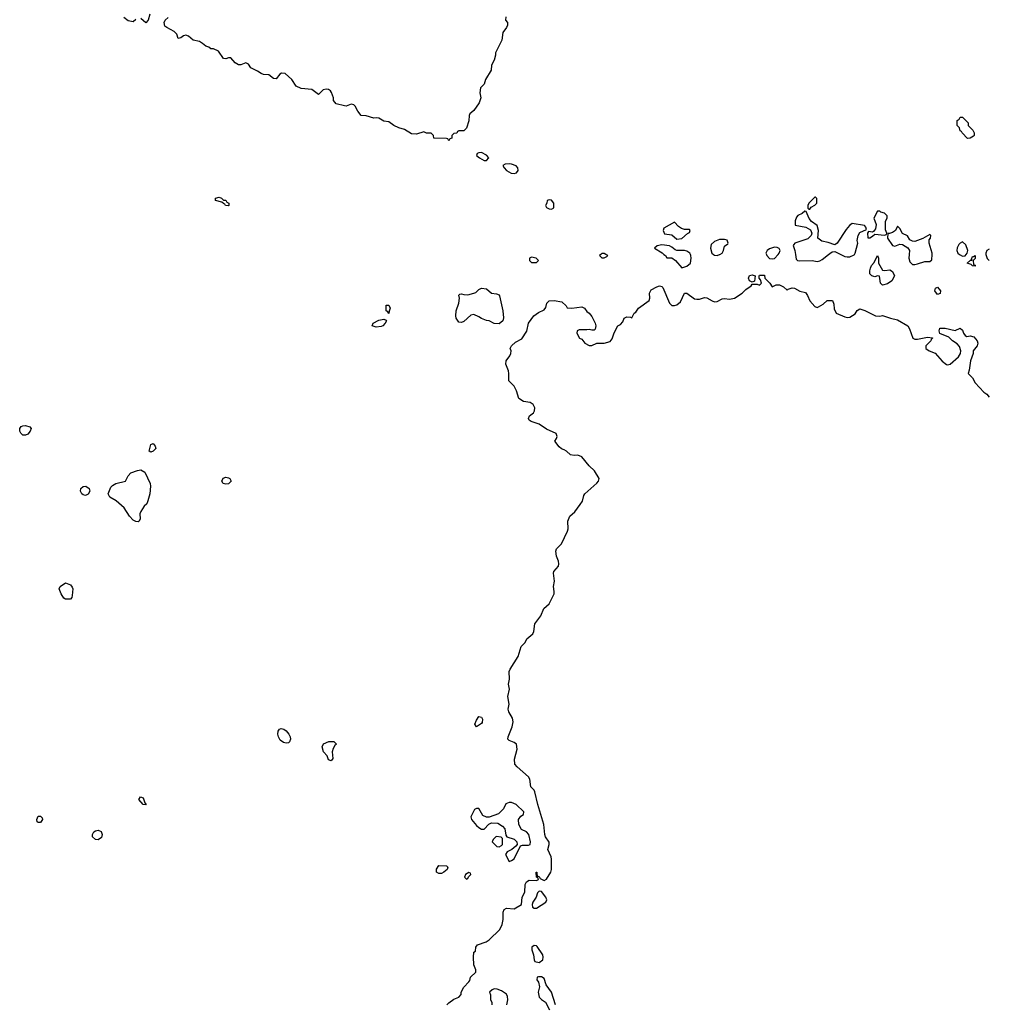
# Model space of a CAD drawing. Header units: inches. Extents: x 2380053 to 2584298, y 380219 to 546618.
# Tile 646 of 656: x 2560164 to 2567904, y 434014 to 441873. Entities that reach past the tile are written whole.
import ezdxf

# ---------------------------------------------------------------- set-up
doc = ezdxf.new("R2010")
doc.units = ezdxf.units.IN
doc.header["$MEASUREMENT"] = 0
doc.layers.add('C5463', color=7, linetype='Continuous')
doc.layers.add('C5464', color=7, linetype='Continuous')

msp = doc.modelspace()

# ---------------------------------------------------------------- linework, layer by layer
at = {"layer": 'C5463', "color": 2}
for points, elevation in [([(2564250, 439978), (2564234, 439970), (2564234, 439950), (2564250, 439934), (2564290, 439934), (2564306, 439950), (2564286, 439970)], 42), ([(2567070, 439871.3), (2567110, 439876), (2567130, 439864.7), (2567146, 439830), (2567124.7, 439790), (2567090, 439765.2), (2567050, 439754), (2567034, 439770), (2567026, 439826), (2567010, 439828), (2566990, 439822), (2566966, 439830), (2566950, 439846), (2566949.2, 439870), (2566955.3, 439890), (2566964, 439910), (2566985.2, 439934.8), (2567010, 439992), (2567018, 439970), (2567018, 439930), (2567050, 439874)], 38), ([(2567790, 439906), (2567770, 439908), (2567758, 439918), (2567728, 439930), (2567754, 439954), (2567766, 439954), (2567762, 439962), (2567770, 439982), (2567778, 439982), (2567790, 439992), (2567791.6, 439968.4), (2567774, 439950), (2567778, 439918), (2567790, 439914)], 38), ([(2566010, 439778), (2565990, 439788), (2565982, 439810), (2565989.2, 439830.8), (2566010, 439838), (2566034, 439830), (2566030, 439786)], 38), ([(2563990, 439445.2), (2563950, 439449.2), (2563910, 439469.2), (2563890, 439472.7), (2563850, 439489.4), (2563830, 439502.7), (2563790, 439519), (2563764, 439516), (2563710, 439464), (2563690, 439455.3), (2563670, 439458), (2563649, 439490), (2563645.2, 439510), (2563649.1, 439549.1), (2563669, 439610), (2563674, 439650), (2563670, 439674), (2563678, 439682), (2563690, 439684.7), (2563710, 439678.8), (2563742, 439678), (2563789.3, 439690.7), (2563804, 439696), (2563830, 439721), (2563850.5, 439730.5), (2563890, 439726), (2563930, 439691), (2563970, 439686), (2563990, 439676), (2563994.8, 439670), (2564019.1, 439550), (2564026, 439494), (2564021, 439470)], 38), ([(2567490, 439679), (2567469.4, 439709.4), (2567475.3, 439730), (2567490, 439738.8), (2567513.4, 439710), (2567510, 439688)], 38), ([(2563110, 439528), (2563102, 439542), (2563088.8, 439548.9), (2563090, 439594), (2563110, 439594), (2563122, 439570), (2563112, 439548)], 38), ([(2563010, 439419), (2562978, 439430), (2562986, 439450), (2563030, 439474.8), (2563070, 439482), (2563090, 439474), (2563092, 439470), (2563082, 439450), (2563062, 439430), (2563050, 439425.2)], 38), ([(2560210, 438556), (2560190, 438557.2), (2560172, 438572), (2560163.7, 438590), (2560166, 438610), (2560174.8, 438625.2), (2560187.6, 438632.4), (2560210, 438634.9), (2560244.5, 438624.5), (2560254, 438610), (2560247.3, 438590), (2560230, 438566)], 38), ([(2561210, 438422), (2561198, 438430), (2561210, 438482), (2561230, 438491.3), (2561246, 438470), (2561250.6, 438450), (2561230, 438429.2)], 38), ([(2561110, 437866), (2561090, 437866.6), (2561070, 437879), (2561039, 437910), (2560996.5, 437976.5), (2560933.6, 438033.6), (2560882, 438062), (2560869, 438090), (2560890, 438142), (2560904.7, 438155.3), (2560930, 438171), (2561009, 438191), (2561030, 438232), (2561050, 438256), (2561104.1, 438275.9), (2561130, 438280.7), (2561161.4, 438261.4), (2561204, 438170), (2561207.3, 438150), (2561202, 438090), (2561187.3, 438032.7), (2561178, 438010), (2561158, 437990), (2561130, 437948), (2561122.8, 437930), (2561126, 437890), (2561118, 437870)], 38), ([(2561810, 438166.6), (2561789, 438170), (2561777.2, 438190), (2561787.5, 438212.5), (2561810, 438220.7), (2561830, 438217.3), (2561841, 438210), (2561850.8, 438190), (2561830, 438169.3)], 38), ([(2560690, 438075.1), (2560670, 438080.9), (2560659.3, 438090), (2560649.4, 438110), (2560652.3, 438130), (2560670, 438147.7), (2560690.4, 438150.4), (2560719.1, 438130), (2560724.9, 438110), (2560710, 438085.2)], 38), ([(2560530, 437248), (2560516.4, 437256.4), (2560495.3, 437290), (2560478, 437330), (2560488, 437350), (2560530, 437378), (2560570, 437361), (2560583.5, 437343.5), (2560586.8, 437330), (2560583.6, 437276.4), (2560579.6, 437260.4), (2560570, 437248)], 38), ([(2563810, 436228.7), (2563798, 436250), (2563810, 436282), (2563830, 436311), (2563850, 436304.7), (2563858.8, 436290), (2563855.9, 436264.1), (2563850, 436255.3)], 38), ([(2562290, 436098), (2562270, 436104), (2562243.2, 436123.2), (2562229.3, 436149.3), (2562225.2, 436170), (2562226.3, 436193.7), (2562238, 436210), (2562250, 436214.8), (2562272, 436210), (2562290, 436198), (2562311, 436170), (2562322, 436150), (2562324.7, 436130), (2562318, 436110), (2562310, 436102)], 38), ([(2562650, 435958), (2562630, 435966), (2562618, 435998), (2562588.7, 436030), (2562578, 436070), (2562590, 436094), (2562631.6, 436111.6), (2562670, 436111.3), (2562692, 436090), (2562679.6, 436080.4), (2562665.4, 436054.6), (2562658, 436030), (2562663.6, 435976.4)], 38), ([(2561170, 435606), (2561150, 435608), (2561115.3, 435650), (2561129.1, 435670.9), (2561150, 435662), (2561162, 435622), (2561172, 435610)], 38), ([(2564090, 435626), (2564070, 435626), (2564045.4, 435614.6), (2564026, 435574), (2563986.4, 435533.6), (2563910, 435508), (2563890, 435508), (2563862, 435522), (2563830, 435578), (2563810, 435578), (2563794, 435570), (2563764.7, 435510), (2563771.3, 435490), (2563810, 435441), (2563830, 435424.7), (2563850, 435412), (2563870, 435412), (2563908.8, 435451.1), (2563930, 435462), (2563979.6, 435459.6), (2564016.9, 435436.9), (2564035.3, 435415.3), (2564043.6, 435363.6), (2564051.6, 435351.6), (2564110.9, 435330.9), (2564132, 435310), (2564134, 435290), (2564123.6, 435276.4), (2564091.3, 435248.7), (2564054, 435230), (2564042, 435210), (2564070, 435154), (2564090, 435162), (2564110, 435174), (2564162, 435278), (2564176.4, 435283.6), (2564225.4, 435285.4), (2564238, 435290), (2564242, 435310), (2564228.7, 435370), (2564208, 435390), (2564168.8, 435408.9), (2564148, 435450), (2564146, 435490), (2564163.1, 435516.9), (2564186, 435530), (2564188, 435550), (2564126, 435610)], 42), ([(2560310, 435464), (2560304, 435470), (2560301.2, 435490), (2560310, 435516), (2560330, 435516), (2560342, 435502), (2560346, 435490), (2560330, 435464)], 38), ([(2560790, 435326), (2560769.4, 435329.4), (2560744, 435350), (2560744, 435370), (2560755.3, 435390), (2560770, 435398.8), (2560790, 435402.8), (2560814, 435394), (2560822.8, 435370), (2560815.5, 435344.5)], 38), ([(2563966.4, 435353.6), (2563942, 435330), (2563934, 435310), (2563972.7, 435272.7), (2563990, 435272), (2564010, 435282), (2564018, 435290), (2564016.4, 435336.4), (2564007.3, 435347.3)], 42), ([(2563510, 435059), (2563489.6, 435069.6), (2563490, 435094), (2563510, 435122), (2563570, 435118), (2563582, 435110), (2563574.8, 435090), (2563550, 435069.2), (2563530, 435059)], 38), ([(2563750, 435066), (2563722, 435050), (2563714, 435030), (2563730, 435014), (2563742, 435018), (2563747.3, 435032.7), (2563766, 435050), (2563762, 435062)], 42), ([(2564310, 434918), (2564296, 434904), (2564286.8, 434870), (2564260.7, 434830), (2564254.8, 434810), (2564258, 434790), (2564270, 434781), (2564290, 434780.7), (2564363.7, 434830), (2564371.4, 434848.6), (2564363.7, 434870), (2564330, 434915.3)], 38), ([(2564270, 434484), (2564251.3, 434470), (2564250.8, 434450), (2564264, 434410), (2564271, 434370), (2564276.9, 434356.9), (2564310, 434347.7), (2564339.5, 434370), (2564342.9, 434390), (2564338.4, 434410), (2564295.6, 434475.6), (2564290, 434481.2)], 38)]:
    msp.add_lwpolyline(points, close=True, dxfattribs=dict(at, elevation=elevation))
for points, elevation in [([(2564802, 440000), (2564792, 439990), (2564810, 439972), (2564830, 439972), (2564850, 439982), (2564858, 439990), (2564842.4, 440000)], 42), ([(2565306.6, 440000), (2565318, 439990), (2565330, 439972), (2565370, 439971.3), (2565398, 439950), (2565450, 439892), (2565490, 439906.8), (2565517.2, 439930), (2565522.9, 439970), (2565521.3, 439990), (2565517.3, 440000)], 42), ([(2565702.1, 440000), (2565710, 439994.9), (2565730, 439991.4), (2565750, 439999), (2565751.7, 440000)], 42), ([(2566123.7, 440000), (2566127, 439990), (2566150, 439967.2), (2566170, 439963.7), (2566190, 439968.2), (2566217.8, 440000)], 42), ([(2566355.9, 440000), (2566362.8, 439962.8), (2566372.1, 439952.1), (2566388.7, 439948.7), (2566490.4, 439950.4), (2566530, 439943.8), (2566550, 439948), (2566570, 439958), (2566620.5, 440000)], 42), ([(2566717.4, 440000), (2566750, 439984.2), (2566770, 439979.5), (2566790, 439979.3), (2566824.8, 439995.2), (2566827.8, 440000)], 42), ([(2567263.2, 440000), (2567261.1, 439970), (2567270, 439941.6), (2567290, 439920.3), (2567310, 439918.3), (2567330, 439924.6), (2567390, 439942), (2567430, 439942.8), (2567444.1, 439955.9), (2567447.3, 440000)], 42), ([(2567664.7, 440000), (2567670, 439995.2), (2567690, 439986.8), (2567710, 439989.3), (2567719.2, 440000)], 42), ([(2567876.5, 440000), (2567877.4, 439990), (2567887, 439967), (2567897.1, 439957.1), (2567903.4, 439952.5)], 42), ([(2563574, 434010), (2563590, 434026), (2563630, 434056), (2563668.7, 434071.3), (2563688, 434092), (2563688.7, 434110), (2563709.1, 434150.9), (2563750, 434194), (2563756.4, 434203.6), (2563762, 434230), (2563806, 434270), (2563806, 434290), (2563788, 434330), (2563786, 434390), (2563788.7, 434430), (2563802, 434438), (2563806, 434470), (2563818, 434490), (2563887, 434513), (2563912, 434528), (2563995.3, 434610), (2564015.3, 434650), (2564024, 434690), (2564022, 434750), (2564030, 434772), (2564050, 434782), (2564110, 434776), (2564168, 434810), (2564175.3, 434870), (2564195.3, 434910), (2564199, 434970), (2564210, 434992), (2564230, 435004.7), (2564290, 435002), (2564306, 435010), (2564302, 435022), (2564288, 435028), (2564286, 435070), (2564291.3, 435070), (2564292, 435052), (2564298, 435038), (2564310, 435034), (2564318, 435018), (2564350, 435002), (2564370, 435014), (2564404, 435070), (2564409, 435090), (2564408.7, 435171.3), (2564405.2, 435190), (2564378.4, 435250), (2564389.4, 435290), (2564389.3, 435309.3), (2564362, 435350), (2564355.3, 435370), (2564347, 435450), (2564299.5, 435610), (2564275.1, 435710), (2564270, 435722), (2564243.7, 435750), (2564237, 435810), (2564224.5, 435830), (2564134, 435910), (2564117.2, 435930), (2564113.2, 435970), (2564136, 436050), (2564129.5, 436089.5), (2564110, 436103.7), (2564070, 436119), (2564061.2, 436130), (2564062, 436150), (2564095.6, 436230), (2564102, 436270), (2564096.9, 436296.9), (2564068.1, 436348.1), (2564063.6, 436370), (2564069.6, 436410), (2564059.6, 436470), (2564072.3, 436530), (2564066.6, 436570), (2564074.5, 436610), (2564072, 436670), (2564078, 436690), (2564142, 436790), (2564167.3, 436870), (2564198.3, 436901.7), (2564212, 436930), (2564260.7, 436970), (2564268.3, 436990), (2564274.5, 437050), (2564324.2, 437115.8), (2564346.3, 437173.7), (2564390, 437211), (2564429.6, 437290), (2564431.4, 437310), (2564424.7, 437350), (2564431.6, 437391.6), (2564423.9, 437456.1), (2564426.6, 437470), (2564463.6, 437510), (2564467.8, 437530), (2564465.6, 437550), (2564449.4, 437590), (2564444.5, 437630), (2564449.5, 437650), (2564487.6, 437690), (2564536.3, 437790), (2564541.2, 437810), (2564540.5, 437870), (2564554, 437910), (2564595.2, 437944.8), (2564637.7, 438002.3), (2564655.1, 438030), (2564665.8, 438074.2), (2564676, 438090), (2564770, 438174.8), (2564782.7, 438190), (2564789.3, 438210), (2564752.7, 438272.7), (2564710, 438312.3), (2564650, 438384.5), (2564618.3, 438398.3), (2564590, 438394.5), (2564559.5, 438399.5), (2564528.7, 438430), (2564510, 438441.2), (2564487.3, 438447.3), (2564470, 438464), (2564435.3, 438510), (2564449, 438530), (2564452.7, 438547.3), (2564445.2, 438570), (2564370, 438604), (2564310, 438645.2), (2564245.6, 438665.6), (2564230, 438678), (2564224, 438690), (2564233.2, 438710), (2564263.8, 438736.2), (2564271.8, 438750), (2564275.1, 438775.1), (2564261.4, 438801.4), (2564238.8, 438818.8), (2564186, 438826), (2564148.7, 438850), (2564129, 438910), (2564110, 438948), (2564068.7, 438990), (2564069.4, 439050), (2564066.6, 439070), (2564044.8, 439124.8), (2564047, 439150), (2564076, 439190), (2564083.7, 439210), (2564086, 439230), (2564079.3, 439250), (2564089, 439270), (2564121.2, 439298.8), (2564173, 439327), (2564213, 439387), (2564224, 439450), (2564268.7, 439510), (2564304.1, 439535.9), (2564350, 439558), (2564362.7, 439577.3), (2564372.7, 439610), (2564390, 439630.5), (2564430, 439633), (2564490, 439620.7), (2564524.7, 439590), (2564532.7, 439572.7), (2564572, 439572), (2564650, 439580.5), (2564671.3, 439570), (2564690, 439544.7), (2564710.5, 439530.5), (2564730, 439504.7), (2564757.3, 439450), (2564762.8, 439430), (2564758, 439402), (2564750, 439395.3), (2564730, 439394), (2564710, 439401.2), (2564690, 439397.2), (2564630, 439398), (2564614, 439390), (2564612, 439370), (2564631.6, 439331.6), (2564650, 439322), (2564674, 439290), (2564710, 439274), (2564730, 439274), (2564770, 439292), (2564830, 439290.7), (2564876.5, 439303.5), (2564892.9, 439327.1), (2564910, 439374), (2564938, 439430), (2564959, 439441), (2564979, 439461), (2564990, 439491.3), (2565010, 439501), (2565039.8, 439499.8), (2565050, 439494), (2565068.7, 439530), (2565082, 439538), (2565104, 439570), (2565187.7, 439632.3), (2565194.5, 439650), (2565192, 439690), (2565203.3, 439716.7), (2565250, 439741.6), (2565270, 439747.7), (2565290, 439742.8), (2565296.4, 439736.4), (2565350, 439611.3), (2565370, 439590.8), (2565390, 439590.7), (2565410, 439597.3), (2565438, 439622), (2565470, 439690.8), (2565490, 439690.8), (2565550, 439646), (2565570, 439641.3), (2565590, 439643.1), (2565630, 439656.4), (2565650, 439654.4), (2565690, 439628), (2565710, 439621.6), (2565730, 439623.8), (2565770, 439644.9), (2565790, 439647.7), (2565830, 439641.6), (2565869.6, 439650.4), (2565930, 439691.3), (2565960.1, 439719.9), (2566002, 439750), (2566010, 439762), (2566050, 439762), (2566070, 439754), (2566086, 439770), (2566076.4, 439796.4), (2566066, 439810), (2566066, 439830), (2566070, 439834), (2566110, 439834), (2566112, 439810), (2566151.2, 439771.1), (2566170, 439742), (2566203.1, 439756.9), (2566230, 439758), (2566260.7, 439740.7), (2566290, 439714), (2566298, 439722), (2566330, 439732), (2566348.4, 439731.6), (2566390, 439705.5), (2566435.2, 439695.2), (2566452.8, 439672.8), (2566470.5, 439630.5), (2566510, 439582.8), (2566530, 439577.3), (2566538.9, 439581.1), (2566578, 439602), (2566610, 439631), (2566651.3, 439631.3), (2566663.6, 439603.6), (2566665.4, 439565.4), (2566682, 439530), (2566750, 439501), (2566770, 439496), (2566790, 439498.8), (2566834, 439526), (2566850, 439551), (2566870, 439564.7), (2566910, 439551.3), (2566994, 439510), (2567030, 439506), (2567050, 439511.3), (2567114, 439490), (2567170, 439478), (2567252, 439430), (2567266.4, 439406.4), (2567292, 439330), (2567310, 439322.8), (2567330, 439322.8), (2567410, 439338.8), (2567450, 439334), (2567451.3, 439330), (2567439.6, 439320.4), (2567436, 439310), (2567398, 439270), (2567398, 439250), (2567424.7, 439230), (2567470.4, 439210.4), (2567526.9, 439146.9), (2567561.6, 439121.6), (2567570, 439119.1), (2567590, 439124.9), (2567657.7, 439182.3), (2567674.5, 439210), (2567677, 439230), (2567664.8, 439264.8), (2567646.8, 439286.8), (2567610, 439308.7), (2567579.3, 439339.3), (2567509.2, 439369.2), (2567504, 439390), (2567509.6, 439410.4), (2567551.3, 439411.3), (2567630, 439391.3), (2567671.6, 439411.6), (2567690, 439394), (2567698, 439370), (2567710, 439352), (2567724.7, 439344.7), (2567750.9, 439350.9), (2567780.7, 439340.7), (2567806, 439310), (2567812, 439290), (2567806, 439270), (2567776, 439230), (2567776, 439210), (2567754, 439150), (2567743.6, 439076.4), (2567734, 439050), (2567770, 439014), (2567790, 438974), (2567859.6, 438899.6), (2567883.6, 438883.6), (2567902, 438861.6)], 38), ([(2564441.2, 434010), (2564409.2, 434110), (2564366, 434170), (2564350, 434219), (2564330, 434232.7), (2564306, 434234), (2564294, 434230), (2564291.3, 434210), (2564306, 434190), (2564313.4, 434153.4), (2564302.8, 434110), (2564310.8, 434070.8), (2564330, 434051.3), (2564362, 434030), (2564394, 433970)], 38), ([(2564053.2, 434010), (2564059.3, 434050), (2564057.5, 434077.5), (2564050, 434095.3), (2564010, 434122), (2563974.6, 434134.6), (2563950, 434138), (2563934, 434130), (2563914, 434110), (2563922, 434090), (2563922, 434050), (2563932, 434030), (2563932, 434010)], 38)]:
    msp.add_lwpolyline(points, dxfattribs=dict(at, elevation=elevation))
at = {"layer": 'C5464', "color": 2}
for points, elevation in [([(2561090, 441875.6), (2561070, 441856.2), (2561030, 441862.9), (2560995.1, 441890)], 38), ([(2561202.8, 441917.2), (2561190, 441869.2), (2561170, 441849.3), (2561130, 441883.6)], 38), ([(2564043.6, 441896.4), (2564042, 441870), (2564058, 441850), (2564058, 441830), (2564050.7, 441810), (2564021, 441770), (2564011.3, 441710), (2563961, 441610), (2563961, 441590), (2563951.2, 441551.1), (2563930.8, 441510), (2563926, 441470), (2563882.8, 441397.2), (2563870, 441358), (2563842, 441330), (2563838, 441290), (2563846, 441250), (2563830.6, 441210), (2563790, 441149), (2563756.9, 441123.1), (2563751.2, 441108.9), (2563750, 441066), (2563730, 441008), (2563710, 440986), (2563670, 440986), (2563658, 440982), (2563652.7, 440967.3), (2563630, 440966), (2563614, 440950), (2563612.7, 440927.3), (2563598, 440922), (2563590, 440906), (2563582, 440922), (2563570, 440926), (2563470, 440928.7), (2563466, 440950), (2563447.3, 440967.3), (2563410, 440968), (2563390, 440978), (2563330, 440959.3), (2563290, 440962.7), (2563236.5, 440996.5), (2563190, 441009.2), (2563150, 441029.2), (2563110, 441057.2), (2563070, 441062.7), (2563030, 441086), (2563010, 441089.3), (2562990, 441086), (2562930, 441105.2), (2562890, 441108.7), (2562863.3, 441143.3), (2562842.5, 441182.5), (2562830, 441193.2), (2562810, 441199.3), (2562770, 441184), (2562755.3, 441184.7), (2562690, 441202), (2562669.4, 441229.4), (2562669.2, 441250), (2562652.9, 441292.9), (2562645.2, 441305.2), (2562630, 441315.3), (2562610, 441319), (2562586, 441314), (2562550, 441275.3), (2562496.5, 441316.5), (2562410, 441325.2), (2562370, 441344), (2562335.1, 441395.1), (2562282.7, 441442.7), (2562254.8, 441445.2), (2562240.7, 441439.3), (2562210, 441401.2), (2562190, 441405.2), (2562153.2, 441433.2), (2562110, 441436), (2562090, 441442.7), (2562063.2, 441463.2), (2562010, 441489), (2561990, 441519), (2561970, 441529), (2561930, 441513.2), (2561910, 441513.2), (2561884, 441530), (2561850, 441568.7), (2561830, 441569), (2561810, 441561.2), (2561790, 441564), (2561750, 441621.2), (2561710, 441640.9), (2561690, 441641.2), (2561674, 441654), (2561650, 441661.2), (2561624.1, 441684.1), (2561598.7, 441698.7), (2561549.6, 441709.6), (2561510, 441741.2), (2561490, 441749.2), (2561470, 441745.2), (2561450, 441728.7), (2561430, 441724), (2561417.5, 441757.5), (2561398, 441778), (2561338, 441810), (2561322.7, 441822.7), (2561317.2, 441850), (2561324, 441870), (2561349.2, 441890.8)], 38), ([(2566827.8, 440000), (2566834, 440010), (2566855.3, 440090), (2566849.5, 440110), (2566857.2, 440150), (2566870, 440174.8), (2566922, 440198), (2566918, 440218), (2566908.8, 440228.9), (2566906, 440230), (2566810, 440246.6), (2566787.3, 440230), (2566761.7, 440198.3), (2566690, 440089), (2566670, 440077.2), (2566616.1, 440096.1), (2566566.6, 440106.6), (2566534, 440130), (2566539, 440190), (2566528.7, 440230), (2566483.7, 440263.7), (2566466, 440286), (2566442, 440342), (2566430, 440346), (2566410, 440326), (2566374, 440310), (2566363.6, 440296.4), (2566352.7, 440267.3), (2566354, 440234), (2566438, 440218), (2566475.9, 440195.9), (2566486.8, 440170), (2566482.8, 440150), (2566455.3, 440124.7), (2566352, 440090), (2566342, 440078), (2566338, 440070), (2566350, 440032), (2566355.9, 440000)], 42), ([(2567447.3, 440000), (2567448, 440010), (2567422.7, 440090), (2567424.7, 440115.3), (2567435.3, 440130), (2567438, 440150), (2567430, 440158), (2567374, 440126), (2567310, 440104), (2567290, 440105.2), (2567270, 440115.3), (2567250, 440148), (2567210, 440166), (2567190, 440206), (2567170, 440226), (2567154, 440190), (2567130, 440175.3), (2567106, 440166), (2567094, 440166), (2567092, 440130), (2567131.2, 440071.1), (2567150, 440066), (2567190, 440080.7), (2567210, 440078.8), (2567252, 440052), (2567265.3, 440030), (2567263.2, 440000)], 42), ([(2565517.3, 440000), (2565513.3, 440010), (2565490, 440026.3), (2565470, 440031.2), (2565410, 440031.6), (2565395.6, 440035.6), (2565370, 440057), (2565350, 440067), (2565290, 440075.1), (2565251.2, 440068.9), (2565232, 440050), (2565292.4, 440012.4), (2565306.6, 440000)], 42), ([(2565751.7, 440000), (2565770, 440010.7), (2565780.5, 440030), (2565790, 440064.7), (2565816.5, 440083.5), (2565819, 440090), (2565810, 440112.7), (2565790, 440119.3), (2565750, 440119.3), (2565710, 440102.7), (2565682.3, 440077.7), (2565676.9, 440050), (2565688.7, 440008.7), (2565702.1, 440000)], 42), ([(2566217.8, 440000), (2566226.6, 440010), (2566234, 440030), (2566226, 440046), (2566210, 440056), (2566190, 440058), (2566150, 440043.6), (2566130.6, 440030), (2566120.4, 440010), (2566123.7, 440000)], 42), ([(2567719.2, 440000), (2567727.8, 440010), (2567731.3, 440031.3), (2567715.7, 440075.7), (2567690, 440100.7), (2567670, 440089.6), (2567661, 440079), (2567647.1, 440052.9), (2567643.2, 440030), (2567653.6, 440010), (2567664.7, 440000)], 42), ([(2564842.4, 440000), (2564830, 440008), (2564810, 440008), (2564802, 440000)], 42), ([(2566620.5, 440000), (2566630, 440007.9), (2566650, 440019.5), (2566670, 440023.1), (2566717.4, 440000)], 42), ([(2567903.5, 440042.7), (2567883.2, 440030), (2567875.6, 440010), (2567876.5, 440000)], 42)]:
    msp.add_lwpolyline(points, dxfattribs=dict(at, elevation=elevation))
for points, elevation in [([(2567730, 440926), (2567686, 440970), (2567682, 440982), (2567670, 440986), (2567666, 441010), (2567646, 441030), (2567646, 441070), (2567662, 441078), (2567670, 441094), (2567690, 441094), (2567734, 441050), (2567734, 441030), (2567771.2, 440991.1), (2567782, 440970), (2567782, 440950), (2567776.9, 440943.1), (2567750, 440928)], 38), ([(2563850, 440812.3), (2563828.1, 440811.9), (2563816, 440804), (2563811, 440790), (2563834, 440770), (2563870, 440750.5), (2563890, 440748.7), (2563909.3, 440770), (2563891.2, 440791.2)], 42), ([(2564070, 440723.5), (2564038.8, 440721.2), (2564020.7, 440710), (2564030.4, 440690), (2564049.3, 440669.3), (2564088.1, 440648.2), (2564110, 440644.6), (2564129.7, 440650.3), (2564143.6, 440670), (2564140.7, 440690), (2564125.6, 440705.6), (2564090, 440721.3)], 42), ([(2561790, 440434), (2561810, 440434), (2561818, 440418), (2561832, 440410), (2561834, 440390), (2561830, 440388), (2561806, 440390), (2561802, 440402), (2561790, 440406), (2561778, 440418), (2561726, 440430), (2561726, 440450), (2561756.9, 440456.9), (2561774, 440450)], 38), ([(2566510, 440458), (2566462, 440410), (2566454, 440390), (2566454, 440370), (2566462, 440362), (2566470, 440362), (2566482, 440378), (2566510, 440392), (2566528, 440410), (2566527.3, 440447.3), (2566516.4, 440456.4)], 42), ([(2564390, 440435.3), (2564374, 440430), (2564371.6, 440408.4), (2564362, 440390), (2564370, 440374), (2564390, 440364.7), (2564410, 440362), (2564427.3, 440372.7), (2564428, 440410), (2564410, 440432.3)], 42), ([(2567030, 440346), (2567010, 440346), (2566982, 440290), (2566999.8, 440239.8), (2566994.8, 440205.2), (2566978, 440182), (2566970, 440178), (2566938, 440182), (2566932, 440170), (2566932.7, 440132.7), (2566950, 440131.3), (2566970, 440144.7), (2566990, 440162), (2567067.3, 440152.7), (2567082, 440158), (2567086, 440170), (2567075.3, 440195.3), (2567074, 440250), (2567075.3, 440264.7), (2567088, 440290), (2567087.3, 440307.3), (2567066, 440330), (2567038, 440338)], 42), ([(2565390, 440258), (2565304.7, 440210), (2565299.3, 440190), (2565310, 440163.8), (2565370, 440156.3), (2565410, 440121.6), (2565450, 440127.7), (2565494, 440166), (2565510, 440174), (2565515.3, 440190), (2565510, 440198), (2565470, 440199), (2565445.6, 440205.6), (2565422, 440222)], 42)]:
    msp.add_lwpolyline(points, close=True, dxfattribs=dict(at, elevation=elevation))

doc.saveas('drawing.dxf')
